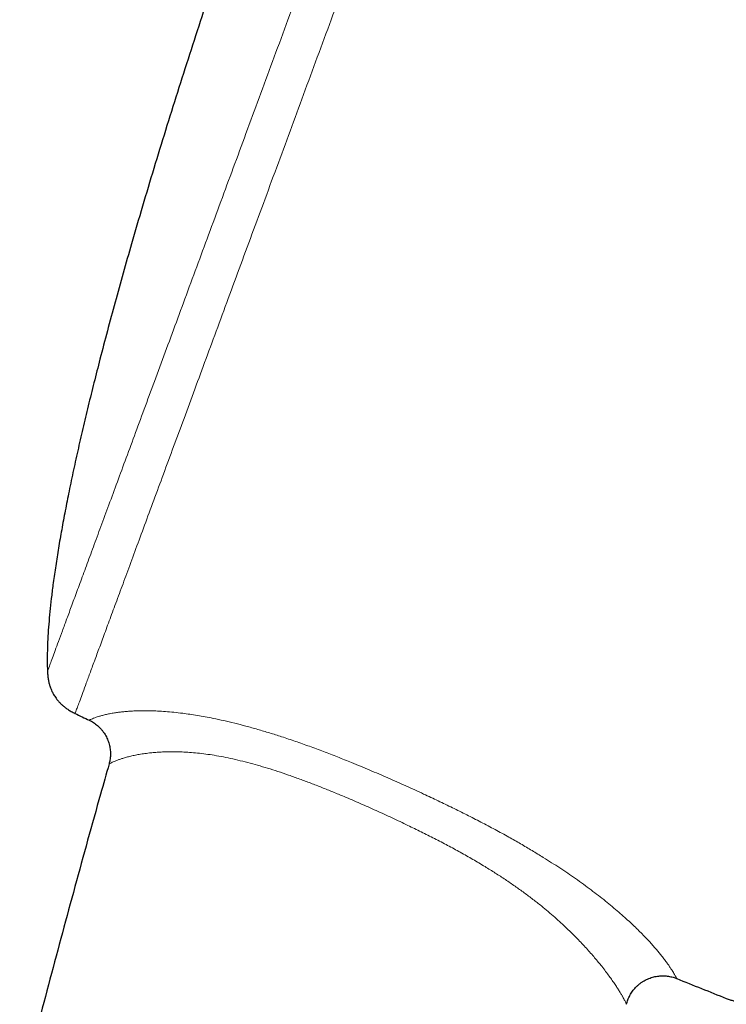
# Model space of a CAD drawing. Header units: millimetres. Extents: x 8 to 976, y 12 to 967.
# Tile 340 of 351: x 676 to 700, y 780 to 814. Entities that reach past the tile are written whole.
import ezdxf

# ---------------------------------------------------------------- set-up
doc = ezdxf.new("R2010")
doc.units = ezdxf.units.MM

msp = doc.modelspace()

# ---------------------------------------------------------------- linework, layer by layer
at = {"color": 7, "linetype": 'Continuous', "lineweight": 30}
msp.add_line((678.927, 788.456), (678.927, 788.456), dxfattribs=at)
for start, end in [(244.42624, 244.51135), (247.99344, 248.28357)]:
    msp.add_arc((836.791, 1122.569), 368.446, start, end, dxfattribs=at)
at = {"color": 252, "linetype": 'Continuous', "lineweight": 0}
for points, knots in [([(700.908, 853.015), (700.905, 853.01), (700.901, 852.998), (700.866, 852.903), (700.811, 852.753), (700.732, 852.541), (700.633, 852.271), (700.512, 851.944), (700.372, 851.563), (700.211, 851.126), (700.028, 850.631), (699.824, 850.078), (699.598, 849.467), (699.353, 848.801), (699.088, 848.083), (698.806, 847.319), (698.508, 846.51), (698.194, 845.66), (697.864, 844.764), (697.516, 843.82), (697.15, 842.828), (696.766, 841.789), (696.369, 840.711), (695.957, 839.596), (695.536, 838.454), (695.105, 837.286), (694.666, 836.096), (694.217, 834.879), (693.756, 833.629), (693.284, 832.349), (692.801, 831.041), (692.312, 829.715), (691.817, 828.373), (691.32, 827.026), (690.822, 825.676), (690.325, 824.328), (689.825, 822.974), (689.322, 821.609), (688.816, 820.237), (688.307, 818.858), (687.801, 817.485), (687.297, 816.12), (686.801, 814.774), (686.312, 813.449), (685.831, 812.147), (685.358, 810.863), (684.888, 809.591), (684.425, 808.334), (683.968, 807.096), (683.521, 805.885), (683.086, 804.705), (682.665, 803.565), (682.26, 802.465), (681.87, 801.408), (681.494, 800.389), (681.13, 799.403), (680.78, 798.454), (680.444, 797.544), (680.126, 796.68), (679.825, 795.865), (679.544, 795.104), (679.284, 794.397), (679.043, 793.746), (678.822, 793.147), (678.62, 792.597), (678.436, 792.1), (678.273, 791.657), (678.131, 791.271), (678.01, 790.945), (677.912, 790.679), (677.836, 790.473), (677.782, 790.327), (677.75, 790.239), (677.743, 790.22), (677.743, 790.22), (677.743, 790.22)], [0, 0, 0, 0, 0.014, 0.028, 0.0419999, 0.0559999, 0.0699998, 0.0837499, 0.0974999, 0.1112499, 0.1249999, 0.1389999, 0.1529999, 0.1669998, 0.1809998, 0.1949997, 0.2087498, 0.2224998, 0.2362498, 0.2499999, 0.2639998, 0.2779998, 0.2919997, 0.3059997, 0.3199996, 0.3337496, 0.3474997, 0.3612497, 0.3749997, 0.3889997, 0.4029997, 0.4169997, 0.4309996, 0.4449996, 0.4587496, 0.4724996, 0.4862496, 0.4999997, 0.5139997, 0.5279995, 0.5419995, 0.5559995, 0.5699995, 0.5837495, 0.5974995, 0.6112495, 0.6249995, 0.6389995, 0.6529995, 0.6669995, 0.6809995, 0.6949994, 0.7087493, 0.7224994, 0.7362494, 0.7499994, 0.7639994, 0.7779994, 0.7919994, 0.8059993, 0.8199993, 0.8337493, 0.8474993, 0.8612494, 0.8749993, 0.8889993, 0.9029993, 0.9169993, 0.9309992, 0.9449992, 0.9587492, 0.9724992, 0.9862492, 0.9999993, 1, 1, 1, 1]), ([(676.778, 791.69), (676.78, 791.696), (676.784, 791.707), (676.818, 791.799), (676.871, 791.945), (676.947, 792.15), (677.044, 792.412), (677.16, 792.728), (677.297, 793.097), (677.453, 793.52), (677.63, 794), (677.827, 794.536), (678.046, 795.128), (678.284, 795.773), (678.54, 796.468), (678.813, 797.209), (679.103, 797.992), (679.406, 798.816), (679.726, 799.683), (680.064, 800.598), (680.418, 801.559), (680.789, 802.565), (681.175, 803.61), (681.573, 804.69), (681.982, 805.797), (682.399, 806.928), (682.824, 808.081), (683.259, 809.26), (683.706, 810.471), (684.163, 811.71), (684.631, 812.978), (685.105, 814.263), (685.584, 815.563), (686.066, 816.868), (686.548, 818.175), (687.03, 819.482), (687.514, 820.793), (688.001, 822.115), (688.492, 823.445), (688.984, 824.78), (689.475, 826.11), (689.963, 827.432), (690.444, 828.737), (690.917, 830.02), (691.383, 831.282), (691.842, 832.526), (692.296, 833.758), (692.745, 834.976), (693.188, 836.175), (693.621, 837.348), (694.042, 838.491), (694.45, 839.596), (694.843, 840.661), (695.22, 841.685), (695.585, 842.673), (695.937, 843.627), (696.276, 844.547), (696.602, 845.429), (696.91, 846.266), (697.202, 847.055), (697.474, 847.793), (697.726, 848.477), (697.959, 849.108), (698.173, 849.688), (698.369, 850.22), (698.547, 850.702), (698.705, 851.132), (698.843, 851.505), (698.96, 851.822), (699.055, 852.079), (699.128, 852.278), (699.18, 852.419), (699.213, 852.508), (699.217, 852.518), (699.219, 852.524)], [0, 0, 0, 0, 0.014, 0.028, 0.042, 0.056, 0.07, 0.08375, 0.0975, 0.11125, 0.125, 0.139, 0.153, 0.167, 0.181, 0.195, 0.20875, 0.2225, 0.23625, 0.25, 0.264, 0.278, 0.292, 0.306, 0.32, 0.33375, 0.3475, 0.36125, 0.375, 0.389, 0.403, 0.417, 0.431, 0.445, 0.45875, 0.4725, 0.48625, 0.5, 0.514, 0.528, 0.542, 0.556, 0.57, 0.58375, 0.5975, 0.61125, 0.625, 0.639, 0.653, 0.667, 0.681, 0.695, 0.70875, 0.7225, 0.73625, 0.75, 0.764, 0.778, 0.792, 0.806, 0.82, 0.83375, 0.8475, 0.86125, 0.875, 0.889, 0.903, 0.917, 0.931, 0.945, 0.95875, 0.9725, 0.98625, 1, 1, 1, 1]), ([(678.237, 789.985), (678.237, 789.985), (678.235, 789.984), (678.245, 789.989), (678.27, 790.002), (678.316, 790.024), (678.382, 790.051), (678.464, 790.082), (678.561, 790.114), (678.669, 790.145), (678.796, 790.178), (678.944, 790.21), (679.098, 790.237), (679.252, 790.26), (679.401, 790.277), (679.563, 790.293), (679.741, 790.305), (679.934, 790.313), (680.145, 790.316), (680.372, 790.314), (680.619, 790.305), (680.89, 790.288), (681.184, 790.262), (681.472, 790.229), (681.748, 790.191), (682.009, 790.151), (682.279, 790.104), (682.584, 790.044), (682.928, 789.971), (683.31, 789.88), (683.705, 789.778), (684.111, 789.666), (684.527, 789.542), (684.967, 789.403), (685.431, 789.247), (685.919, 789.074), (686.409, 788.892), (686.899, 788.703), (687.437, 788.487), (688.021, 788.244), (688.651, 787.973), (689.279, 787.694), (689.864, 787.426), (690.408, 787.171), (690.909, 786.929), (691.408, 786.682), (691.904, 786.428), (692.394, 786.168), (692.855, 785.915), (693.286, 785.67), (693.687, 785.433), (694.047, 785.213), (694.368, 785.011), (694.652, 784.826), (694.929, 784.641), (695.204, 784.451), (695.477, 784.257), (695.746, 784.059), (696.002, 783.864), (696.249, 783.669), (696.485, 783.476), (696.711, 783.285), (696.922, 783.099), (697.115, 782.922), (697.291, 782.755), (697.452, 782.597), (697.6, 782.446), (697.737, 782.301), (697.864, 782.162), (697.98, 782.03), (698.086, 781.905), (698.188, 781.78), (698.285, 781.655), (698.375, 781.534), (698.453, 781.426), (698.518, 781.329), (698.573, 781.245), (698.618, 781.172), (698.654, 781.11), (698.686, 781.053), (698.711, 781.005), (698.726, 780.976), (698.731, 780.965), (698.729, 780.968), (698.729, 780.968)], [0, 0, 0, 0, 0.003826, 0.020112, 0.037695, 0.055285, 0.072872, 0.090451, 0.104801, 0.119165, 0.133529, 0.147885, 0.162227, 0.172452, 0.182684, 0.192915, 0.203138, 0.213623, 0.22412, 0.234613, 0.245096, 0.256308, 0.267528, 0.27874, 0.287409, 0.296087, 0.304765, 0.313433, 0.324737, 0.336051, 0.347357, 0.358962, 0.370575, 0.382182, 0.39546, 0.408756, 0.422064, 0.435371, 0.448659, 0.465851, 0.483054, 0.500259, 0.517454, 0.531448, 0.545444, 0.559437, 0.573607, 0.587783, 0.601951, 0.614248, 0.626552, 0.638848, 0.648275, 0.65771, 0.667143, 0.67657, 0.686807, 0.697056, 0.707306, 0.717544, 0.728168, 0.738804, 0.74944, 0.760065, 0.770165, 0.780274, 0.790384, 0.800486, 0.81084, 0.821202, 0.831564, 0.84192, 0.854797, 0.867682, 0.88057, 0.89345, 0.906311, 0.919177, 0.932045, 0.944908, 0.963209, 0.981517, 0.99982, 1, 1, 1, 1]), ([(696.978, 780.067), (696.978, 780.067), (696.98, 780.064), (696.976, 780.075), (696.964, 780.1), (696.944, 780.143), (696.918, 780.195), (696.887, 780.254), (696.848, 780.325), (696.8, 780.41), (696.741, 780.509), (696.669, 780.624), (696.584, 780.754), (696.486, 780.897), (696.377, 781.05), (696.255, 781.213), (696.128, 781.377), (695.998, 781.537), (695.87, 781.691), (695.731, 781.852), (695.583, 782.018), (695.427, 782.188), (695.262, 782.359), (695.087, 782.536), (694.898, 782.719), (694.696, 782.909), (694.479, 783.104), (694.251, 783.301), (693.999, 783.511), (693.719, 783.731), (693.412, 783.961), (693.09, 784.191), (692.754, 784.421), (692.404, 784.649), (692.026, 784.885), (691.619, 785.127), (691.183, 785.374), (690.738, 785.616), (690.283, 785.854), (689.821, 786.086), (689.327, 786.327), (688.802, 786.575), (688.245, 786.831), (687.685, 787.079), (687.183, 787.295), (686.738, 787.48), (686.351, 787.636), (685.964, 787.787), (685.578, 787.932), (685.193, 788.069), (684.82, 788.195), (684.459, 788.31), (684.11, 788.414), (683.763, 788.509), (683.419, 788.594), (683.08, 788.67), (682.756, 788.733), (682.447, 788.784), (682.155, 788.823), (681.872, 788.852), (681.602, 788.872), (681.343, 788.883), (681.106, 788.885), (680.89, 788.882), (680.692, 788.872), (680.508, 788.859), (680.317, 788.839), (680.123, 788.814), (679.933, 788.782), (679.76, 788.747), (679.604, 788.71), (679.465, 788.672), (679.345, 788.634), (679.244, 788.599), (679.151, 788.563), (679.07, 788.529), (679.006, 788.499), (678.961, 788.475), (678.936, 788.461), (678.924, 788.454), (678.927, 788.456), (678.927, 788.456)], [0, 0, 0, 0, 0.000195, 0.018532, 0.036873, 0.055209, 0.06897, 0.082737, 0.096502, 0.110262, 0.124693, 0.139135, 0.153574, 0.168001, 0.181412, 0.19483, 0.208239, 0.218526, 0.228822, 0.239116, 0.249401, 0.259114, 0.268837, 0.278559, 0.288271, 0.298328, 0.308397, 0.318465, 0.328521, 0.340224, 0.351937, 0.363641, 0.375636, 0.387638, 0.399634, 0.413509, 0.427392, 0.44127, 0.455371, 0.469477, 0.483579, 0.500209, 0.516849, 0.533487, 0.550115, 0.561525, 0.572954, 0.584387, 0.595814, 0.607228, 0.618628, 0.629222, 0.639823, 0.650416, 0.661293, 0.672178, 0.683053, 0.693469, 0.703896, 0.714314, 0.725072, 0.73584, 0.7466, 0.756637, 0.766684, 0.776733, 0.786773, 0.800531, 0.814299, 0.82806, 0.842908, 0.857769, 0.872639, 0.88751, 0.902365, 0.92139, 0.940425, 0.959463, 0.978492, 0.999829, 1, 1, 1, 1])]:
    msp.add_open_spline(points, degree=3, knots=knots, dxfattribs=at)
at = {"color": 7, "linetype": 'Continuous', "lineweight": 30}
for points, knots in [([(685.163, 823.153), (685.064, 822.886), (684.865, 822.344), (684.566, 821.519), (684.263, 820.672), (683.956, 819.806), (683.646, 818.922), (683.335, 818.022), (682.982, 816.991), (682.589, 815.827), (682.159, 814.531), (681.733, 813.221), (681.31, 811.901), (680.895, 810.575), (680.489, 809.249), (680.093, 807.928), (679.737, 806.707), (679.419, 805.59), (679.138, 804.577), (678.868, 803.578), (678.623, 802.642), (678.401, 801.77), (678.202, 800.962), (678.013, 800.17), (677.835, 799.393), (677.669, 798.635), (677.518, 797.91), (677.382, 797.218), (677.26, 796.56), (677.15, 795.923), (677.054, 795.308), (676.975, 794.747), (676.911, 794.238), (676.862, 793.781), (676.823, 793.341), (676.794, 792.921), (676.776, 792.519), (676.769, 792.145), (676.77, 791.871), (676.777, 791.724), (676.779, 791.69)], [0, 0, 0, 0, 0.026151, 0.053025, 0.080564, 0.108707, 0.137397, 0.166574, 0.196179, 0.237477, 0.27932, 0.321554, 0.364029, 0.40659, 0.449085, 0.491362, 0.53327, 0.565841, 0.598016, 0.629724, 0.660891, 0.686859, 0.712342, 0.737295, 0.761677, 0.785443, 0.808551, 0.829697, 0.850187, 0.869984, 0.889055, 0.907367, 0.922025, 0.936117, 0.949624, 0.962532, 0.974824, 0.98649, 0.996903, 1, 1, 1, 1]), ([(676.778, 791.69), (676.781, 791.635), (676.787, 791.531), (676.809, 791.387), (676.837, 791.263), (676.869, 791.158), (676.901, 791.069), (676.933, 790.996), (676.963, 790.935), (676.995, 790.878), (677.033, 790.816), (677.082, 790.744), (677.144, 790.665), (677.215, 790.587), (677.296, 790.51), (677.384, 790.436), (677.488, 790.362), (677.608, 790.287), (677.696, 790.243), (677.743, 790.22)], [0, 0, 0, 0, 0.089239, 0.167198, 0.235129, 0.294004, 0.34453, 0.387193, 0.422304, 0.454305, 0.493213, 0.539511, 0.593397, 0.655256, 0.710906, 0.772523, 0.840714, 0.916235, 1, 1, 1, 1]), ([(678.236, 789.984), (678.262, 789.971), (678.313, 789.946), (678.386, 789.901), (678.456, 789.852), (678.524, 789.798), (678.589, 789.738), (678.653, 789.671), (678.712, 789.598), (678.766, 789.521), (678.814, 789.442), (678.856, 789.361), (678.891, 789.277), (678.92, 789.192), (678.943, 789.107), (678.96, 789.02), (678.972, 788.934), (678.977, 788.848), (678.976, 788.762), (678.971, 788.678), (678.959, 788.595), (678.945, 788.521), (678.932, 788.476), (678.927, 788.456)], [0, 0, 0, 0, 0.046417, 0.093591, 0.140831, 0.188125, 0.235463, 0.287764, 0.339595, 0.390846, 0.441557, 0.491741, 0.541441, 0.590665, 0.639412, 0.687693, 0.73552, 0.782873, 0.829754, 0.876151, 0.922033, 0.967393, 1, 1, 1, 1]), ([(678.93, 788.456), (678.83, 788.105), (678.424, 786.682), (677.734, 784.178), (676.862, 780.945), (676.014, 777.705), (675.187, 774.458), (674.383, 771.204), (673.576, 767.835), (672.767, 764.35), (671.959, 760.75), (671.178, 757.142), (670.423, 753.528), (669.695, 749.908), (668.992, 746.282), (668.316, 742.65), (667.665, 739.012), (667.04, 735.37), (666.445, 731.745), (665.878, 728.137), (665.339, 724.546), (664.824, 720.952), (664.32, 717.259), (663.83, 713.467), (663.355, 709.575), (662.908, 705.68), (662.489, 701.783), (662.097, 697.884), (661.739, 694.057), (661.414, 690.302), (661.12, 686.622), (660.849, 682.94), (660.602, 679.258), (660.379, 675.576), (660.179, 671.895), (660.003, 668.213), (659.85, 664.533), (659.72, 660.853), (659.614, 657.197), (659.531, 653.565), (659.471, 649.956), (659.434, 646.644), (659.426, 644.534), (659.423, 643.627)], [0, 0, 0, 0, 0.007461, 0.030296, 0.053139, 0.07599, 0.098847, 0.121711, 0.144582, 0.169748, 0.194921, 0.220101, 0.245287, 0.270479, 0.295677, 0.320879, 0.346086, 0.371297, 0.39651, 0.421276, 0.446043, 0.470811, 0.49558, 0.522327, 0.549072, 0.575815, 0.602555, 0.62929, 0.65602, 0.681217, 0.706407, 0.731589, 0.756763, 0.781927, 0.807081, 0.832223, 0.857353, 0.882469, 0.907571, 0.932209, 0.956831, 0.981435, 1, 1, 1, 1]), ([(696.98, 780.067), (696.982, 780.079), (696.991, 780.118), (697.012, 780.183), (697.042, 780.263), (697.078, 780.341), (697.118, 780.416), (697.164, 780.489), (697.214, 780.559), (697.269, 780.625), (697.331, 780.69), (697.399, 780.753), (697.473, 780.812), (697.551, 780.864), (697.631, 780.911), (697.714, 780.951), (697.799, 780.985), (697.884, 781.013), (697.971, 781.035), (698.058, 781.05), (698.145, 781.06), (698.232, 781.063), (698.318, 781.061), (698.402, 781.054), (698.485, 781.04), (698.566, 781.022), (698.645, 780.999), (698.699, 780.981), (698.727, 780.969), (698.729, 780.968)], [0, 0, 0, 0, 0.016001, 0.054008, 0.092175, 0.130463, 0.168848, 0.207309, 0.245828, 0.284395, 0.323003, 0.365916, 0.408439, 0.450476, 0.492056, 0.533202, 0.573937, 0.614281, 0.654233, 0.693809, 0.733006, 0.771825, 0.810259, 0.848299, 0.885933, 0.923146, 0.959913, 0.996212, 1, 1, 1, 1]), ([(700.461, 780.273), (700.505, 780.256), (700.588, 780.225), (700.708, 780.192), (700.815, 780.17), (700.91, 780.158), (701, 780.153), (701.082, 780.155), (701.157, 780.163), (701.219, 780.174), (701.279, 780.189), (701.342, 780.209), (701.416, 780.24), (701.498, 780.284), (701.576, 780.337), (701.648, 780.396), (701.713, 780.459), (701.779, 780.535), (701.846, 780.624), (701.914, 780.73), (701.955, 780.807), (701.977, 780.848)], [0, 0, 0, 0, 0.077512, 0.145419, 0.204946, 0.257129, 0.302818, 0.351836, 0.392767, 0.426263, 0.456335, 0.492747, 0.536158, 0.586986, 0.646045, 0.690635, 0.739996, 0.794788, 0.855782, 0.923852, 1, 1, 1, 1])]:
    msp.add_open_spline(points, degree=3, knots=knots, dxfattribs=at)

doc.saveas('drawing.dxf')
